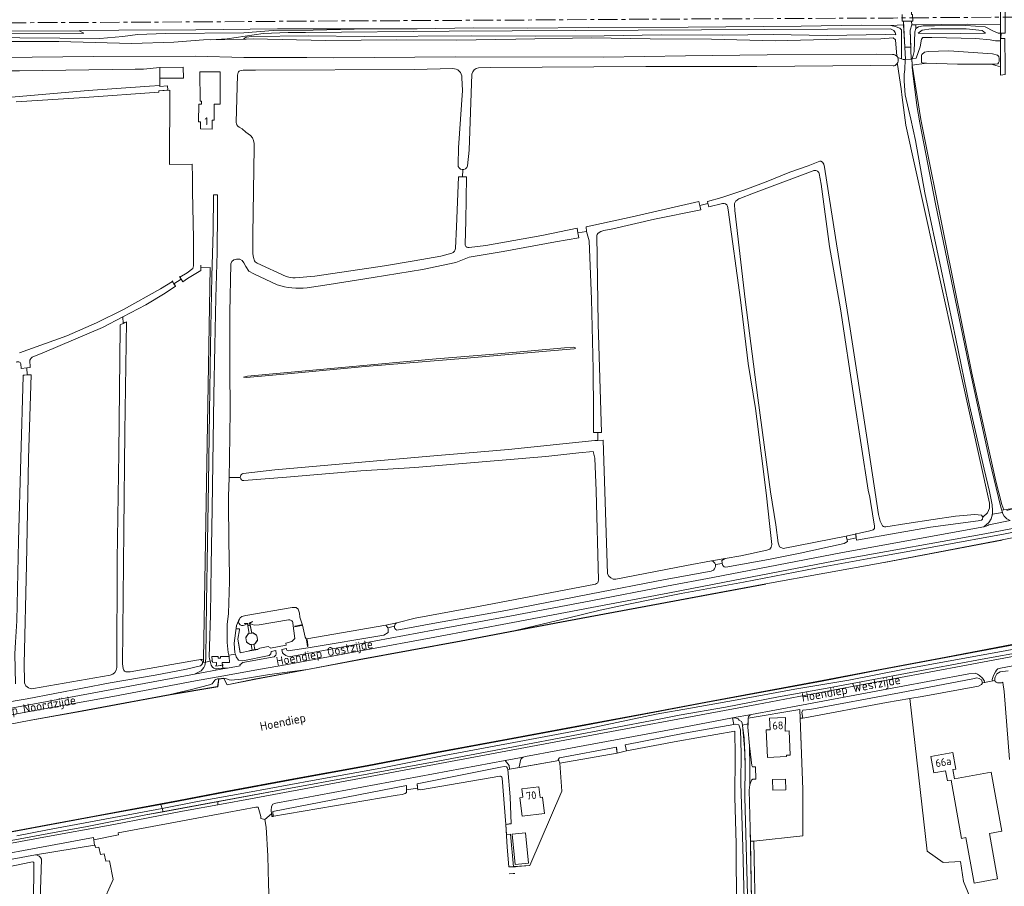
# Model space of a CAD drawing. Header units: metres. Extents: x 209813 to 223847, y 571801 to 587119.
# Tile 673 of 746: x 218797 to 219303, y 585435 to 585880. Entities that reach past the tile are written whole.
import ezdxf
from ezdxf.enums import TextEntityAlignment as Align

# ---------------------------------------------------------------- set-up
doc = ezdxf.new("R2010")
doc.units = ezdxf.units.M
doc.linetypes.add('AM-AS', pattern=[16, 10, -2, 2, -2])
doc.linetypes.add('IE-TERREINAFSCHEIDING', pattern=[10, 8, -2])
for name, color, linetype, lineweight in [('B-RO-AM-AS_SPOOR-G', 8, 'AM-AS', 0), ('B-RO-GK-BESCHOEIING-G', 8, 'GK-BESCHOEIING', 0), ('B-RO-GK-KADEMUUR-GV', 8, 'Continuous', 0), ('B-RO-GR-GRAS-GV', 8, 'Continuous', 0), ('B-RO-GR-GROENVOORZIENING-GV', 8, 'Continuous', 0), ('B-RO-GW-TALUD_KRUIN-G', 8, 'Continuous', 0), ('B-RO-IE-TERREINAFSCHEIDING-G', 8, 'IE-TERREINAFSCHEIDING', 0), ('B-RO-IE-TERREINAFSCHEIDING_KUNSTMATIG_MUUR-GV', 8, 'Continuous', 0), ('B-RO-KW-KUNSTWERK_DUIKER-GV', 8, 'Continuous', 0), ('B-RO-KW-KUNSTWERK_GEMAAL-GV', 8, 'Continuous', 0), ('B-RO-KW-KUNSTWERK_STUW-GV', 8, 'Continuous', 0), ('B-RO-OG-BEBOUWING-GV', 8, 'Continuous', 0), ('B-RO-OG-BEBOUWING-T18', 8, 'Continuous', 0), ('B-RO-OG-TERREIN_CULTUURSCHEIDING-GV', 8, 'Continuous', 0), ('B-RO-OG-TERREIN_ERF-GV', 8, 'Continuous', 0), ('B-RO-OG-TOPOGRAFIE-T18', 8, 'Continuous', 0), ('B-RO-OG-WEG-GV', 8, 'Continuous', 0), ('B-RO-VH-ONVERHARD-GV', 8, 'Continuous', 0), ('B-RO-VH-VERHARDING_BETONSTRAATSTEEN-GV', 8, 'Continuous', 0), ('B-RO-VH-VERHARDING_HALFVERHARDING-GV', 8, 'Continuous', 0), ('B-RO-VH-VERHARDING_OPEN-GV', 8, 'Continuous', 0)]:
    doc.layers.add(name, color=color, linetype=linetype, lineweight=lineweight)
doc.styles.add('NLCS-ISO-M200-T18', font='txt', dxfattribs={"height": 0.36})
doc.linetypes.add('GK-BESCHOEIING', pattern='A,30,-5,[1,NLCS.shx,S=1,R=0,X=0,Y=0],-5', length=40)

msp = doc.modelspace()

# ---------------------------------------------------------------- linework, layer by layer
at = {"layer": 'B-RO-AM-AS_SPOOR-G', "flags": 128}
msp.add_lwpolyline([(218454.442, 585876.92), (218511.852, 585877.158), (218658.462, 585878.072), (218786.169, 585878.781), (218866.246, 585879.131), (218944.981, 585879.639), (219071.706, 585880.292), (219120.353, 585880.642), (219246.152, 585881.248), (219270.101, 585881.463), (219462.526, 585882.56), (219631.078, 585883.326)], dxfattribs=at)
at = {"layer": 'B-RO-GK-BESCHOEIING-G'}
msp.add_line((218890.201, 585754.266), (218890.201, 585751.574), dxfattribs=at)
msp.add_line((218890.201, 585754.266), (218890.201, 585751.574), dxfattribs=at)
at = {"layer": 'B-RO-GK-BESCHOEIING-G', "flags": 128}
for points in [[(218868.617, 585843.764), (218872.725, 585844.112)], [(218868.66, 585843.171), (218868.617, 585843.764)], [(218869.175, 585846.03), (218869.125, 585846.622)], [(218872.725, 585844.112), (218873.198, 585844.152), (218873.011, 585846.352), (218869.175, 585846.03)], [(218879.188, 585748.423), (218879.691, 585747.641)], [(218879.691, 585747.641), (218880.09, 585747.02)], [(218875.416, 585746.152), (218875.909, 585745.4)], [(218875.909, 585745.4), (218876.356, 585744.719)], [(218876.356, 585744.719), (218876.785, 585744.063)], [(218876.785, 585744.063), (218877.238, 585743.371)], [(218880.09, 585747.02), (218880.52, 585746.349)], [(218880.52, 585746.349), (218880.908, 585745.745)], [(218848.677, 585723.625), (218849.353, 585723.937)], [(218849.353, 585723.937), (218850.196, 585724.326)], [(218850.196, 585724.326), (218851.04, 585724.715)], [(218851.04, 585724.715), (218851.985, 585725.151)], [(218798.882, 585697.724), (218799.547, 585697.757)], [(218799.547, 585697.757), (218800.923, 585697.824)], [(218800.923, 585697.824), (218802.274, 585697.89)], [(218802.274, 585697.89), (218802.941, 585697.923)], [(219227.003, 585615.301), (219226.913, 585616.297)], [(219221.973, 585615.026), (219222.116, 585614.354)], [(219222.116, 585614.354), (219222.31, 585613.44)], [(219222.31, 585613.44), (219222.38, 585613.114)], [(219222.38, 585613.114), (219222.561, 585612.262)], [(219227.114, 585614.08), (219227.003, 585615.301)], [(219227.213, 585612.986), (219227.114, 585614.08)], [(218908.27, 585567.308), (218910.003, 585567.374), (218910.032, 585566.904)], [(218910.032, 585566.904), (218909.251, 585562.103)], [(218909.441, 585560.944), (218909.251, 585562.103)], [(218909.532, 585560.381), (218909.441, 585560.944)], [(218915.343, 585556.004), (218910.418, 585554.924), (218909.532, 585560.381)], [(219103.96, 585505.754), (219103.885, 585506.565)], [(219104.094, 585504.299), (219103.96, 585505.754)], [(219108.643, 585506.179), (219108.273, 585507.73)], [(219108.806, 585505.494), (219108.643, 585506.179)], [(219109.021, 585504.591), (219108.806, 585505.494)], [(219104.169, 585503.489), (219104.094, 585504.299)], [(218995.87, 585483.221), (218995.87, 585486.742)], [(219001.377, 585487.761), (219001.512, 585486.367)], [(219001.512, 585486.367), (219001.561, 585485.857)], [(219001.561, 585485.857), (219001.601, 585485.449)], [(219001.697, 585484.449), (219001.601, 585485.449)], [(218927.21, 585472.615), (218927.155, 585473.472)], [(218927.264, 585471.789), (218927.21, 585472.615)], [(218927.318, 585470.946), (218927.264, 585471.789)], [(219047.005, 585466.853), (219047.811, 585466.945)], [(219047.811, 585466.945), (219048.712, 585467.047)], [(219048.712, 585467.047), (219049.655, 585467.153)], [(219049.464, 585461.744), (219047.373, 585461.579)], [(219048.479, 585444.971), (219050.96, 585445.039)], [(219050.96, 585445.039), (219052.002, 585445.067)], [(219048.69, 585441.495), (219050.755, 585441.581)], [(219050.755, 585441.581), (219051.629, 585441.618)]]:
    msp.add_lwpolyline(points, dxfattribs=at)
at = {"layer": 'B-RO-GK-KADEMUUR-GV', "flags": 128}
for points in [[(219361.951, 585624.839), (219332.142, 585619.136), (219302.079, 585613.03), (219241.394, 585601.506), (219210.98, 585596.008), (219180.641, 585590.434), (219126.292, 585580.359), (219078.361, 585571.412), (219051.888, 585566.398), (219023.96, 585561.133), (218971.616, 585551.512)], [(219241.412, 585601.408), (219302.099, 585612.932)], [(218944.984, 585546.513), (218918.504, 585541.635), (218903.735, 585538.61), (218902.033, 585541.998), (218899.375, 585541.609), (218898.778, 585537.681), (218874.445, 585533.562), (218853.967, 585529.684), (218874.462, 585533.463), (218898.867, 585537.595), (218899.461, 585541.521), (218901.975, 585541.889), (218903.68, 585538.497), (218918.523, 585541.537), (218945.002, 585546.415), (218971.634, 585551.414), (219023.978, 585561.034), (219051.907, 585566.299), (219078.379, 585571.314), (219126.31, 585580.26), (219180.659, 585590.336)], [(218912.681, 585570.241), (218912.681, 585570.041), (218914.123, 585570.041), (218914.334, 585568.886), (218914.531, 585568.921), (218914.29, 585570.241)], [(218853.938, 585529.78), (218829.195, 585525.197), (218801.983, 585520.307), (218772.383, 585514.628), (218677.746, 585496.82), (218580.303, 585478.324), (218544.517, 585471.418), (218509.503, 585464.532), (218488.017, 585460.417), (218462.801, 585455.94), (218488.034, 585460.319), (218509.522, 585464.434), (218544.536, 585471.319), (218580.322, 585478.226), (218677.764, 585496.721), (218772.402, 585514.53)], [(218802.002, 585520.209), (218829.213, 585525.098), (218853.967, 585529.684)]]:
    msp.add_lwpolyline(points, dxfattribs=at)
msp.add_lwpolyline([(218915.597, 585569.111), (218915.384, 585570.276), (218916.816, 585570.859), (218916.741, 585571.044), (218915.159, 585570.4), (218915.4, 585569.076)], close=True, dxfattribs=at)
at = {"layer": 'B-RO-GR-GRAS-GV', "flags": 128}
for points in [[(218664.783, 585870.02), (218639.179, 585869.826), (218593.687, 585870.32), (218597.89, 585871.866), (218609.532, 585872.429), (218629.072, 585872.246), (218650.349, 585872.498), (218721.833, 585873.093), (218770.402, 585873.355), (218829.993, 585873.496), (218827.583, 585874.65), (218743.817, 585874.252), (218714.675, 585873.974), (218652.369, 585873.881), (218626.691, 585873.661), (218606.079, 585873.815)], [(219247.966, 585861.639), (219248.298, 585861.23), (219248.455, 585860.947), (219250.398, 585860.34), (219250.315, 585875.205), (219250.221, 585875.348), (219249.502, 585875.967), (219247.16, 585876.95), (219244.873, 585877.407), (219229.866, 585877.503), (219198.878, 585877.085), (219140.765, 585876.606), (219089.263, 585876.3), (219058.231, 585875.991), (219030.283, 585876.161), (219001.337, 585875.645), (218975.951, 585875.738), (218947.96, 585875.08), (218927.439, 585874.803), (218912.233, 585873.688), (218872.011, 585873.319), (218857.604, 585872.76), (218850.106, 585871.662), (218838.265, 585870.772), (218776.443, 585871.213)], [(218975.951, 585875.738), (218929.617, 585875.764), (218887.55, 585875.153), (218848.005, 585874.948), (218827.583, 585874.65)], [(218912.065, 585870.39), (218913.562, 585871.454), (218916.145, 585871.804), (218945.57, 585872.124), (218974.096, 585871.808), (219029.434, 585872.064), (219062.051, 585871.987), (219097.454, 585872.11), (219126.917, 585872.673), (219158.361, 585872.518), (219184.456, 585872.845), (219212.164, 585872.332), (219242.398, 585872.719), (219247.524, 585872.537), (219247.187, 585873.814), (219246.5, 585874.912), (219244.787, 585875.679), (219017.784, 585874.548), (218943.983, 585873.782), (218935.012, 585873.731), (218922.311, 585873.263), (218903.655, 585870.631), (218895.177, 585870.035)], [(219257.819, 585875.877), (219257.182, 585874.09), (219256.918, 585864), (219256.443, 585861.918), (219255.939, 585860.454)], [(219301.347, 585873.472), (219301.297, 585877.982), (219284.554, 585878.051), (219257.813, 585877.757), (219257.819, 585875.877), (219259.191, 585876.767), (219261.521, 585877.189), (219267.368, 585877.215), (219283.425, 585877.479), (219293.37, 585876.637), (219297.727, 585874.517)], [(219283.566, 585875.699), (219265.674, 585875.77), (219261.012, 585875.077), (219259.045, 585873.404), (219280.651, 585873.34), (219293.599, 585873.402), (219291.88, 585874.792)], [(219259.958, 585866.385), (219260.627, 585870.356), (219261.322, 585871.165), (219265.914, 585871.255), (219288.528, 585870.698), (219295.911, 585870.059), (219298.701, 585869.556), (219301.284, 585869.473), (219301.311, 585873.472), (219300.091, 585873.459), (219297.727, 585874.517)], [(219283.566, 585875.699), (219291.88, 585874.792)], [(218990.938, 585870.1), (218954.208, 585869.663), (218917.014, 585870.477), (218913.467, 585870.419), (218891.502, 585869.958), (218876.271, 585868.763), (218854.507, 585868.187), (218817.186, 585869.176), (218792.83, 585869.229), (218758.885, 585868.917), (218751.445, 585868.954)], [(218787.542, 585860.954), (218835.189, 585861.389), (218887.395, 585861.725), (218912.204, 585860.965), (218944.64, 585860.926), (218958.598, 585860.867), (219020.853, 585861.223), (219097.273, 585861.152), (219139.286, 585861.835), (219181.35, 585862.359), (219237.768, 585862.585), (219245.78, 585862.573), (219246.432, 585862.513), (219246.97, 585862.333), (219247.504, 585862.052), (219247.966, 585861.639), (219247.265, 585869.95), (219246.077, 585871.019), (219239.807, 585870.589), (219218.127, 585870.451), (219185.412, 585869.591), (219152.658, 585870.411), (219121.215, 585870.465), (219091.047, 585871.032), (219052.082, 585870.444), (219021.523, 585869.803), (218990.938, 585870.1)], [(219259.958, 585866.385), (219257.952, 585860.674), (219255.809, 585860.44), (219255.835, 585860.152), (219255.637, 585860.142), (219255.832, 585856.97), (219263.29, 585858), (219261.123, 585858.217), (219260.706, 585858.352), (219260.63, 585859.095), (219260.693, 585861.966), (219260.91, 585862.464), (219262.283, 585863.644), (219264.181, 585864.089), (219274.664, 585864.343), (219297.215, 585862.841), (219299.734, 585862.211), (219300.38, 585861.501), (219300.638, 585860.499), (219300.56, 585858.907), (219300.344, 585858.179), (219299.907, 585857.773), (219298.57, 585857.514), (219296.576, 585857.516), (219301.284, 585856.106), (219301.284, 585869.473)], [(219301.292, 585870.673), (219301.516, 585870.683), (219301.557, 585873.474), (219301.311, 585873.472)], [(218724.792, 585836.393), (218725.398, 585836.392), (218725.791, 585836.424), (218740.754, 585836.508), (218760.016, 585838.117), (218794.75, 585840.797), (218832.206, 585844.004), (218863.762, 585846.171), (218869.125, 585846.622), (218869.073, 585855.893), (218860.755, 585854.992), (218856.436, 585854.968), (218797.022, 585854.069), (218752.663, 585854.11), (218743.505, 585853.364)], [(219019.663, 585855.269), (219000.005, 585854.738), (218918.279, 585854.396), (218911.879, 585854.471), (218910.266, 585854.102), (218909.875, 585853.914), (218909.53, 585853.578), (218909.324, 585853.207), (218909.117, 585851.814), (218908.352, 585827.696), (218908.461, 585826.72), (218908.643, 585826.284), (218909.149, 585825.618), (218909.892, 585825.113), (218911.399, 585824.254), (218913.319, 585822.651), (218915.723, 585820.838), (218916.671, 585819.745), (218917.296, 585818.219), (218917.583, 585816.696), (218917.567, 585814.671), (218916.953, 585769.975), (218916.905, 585760.039), (218917.299, 585758.118), (218917.828, 585756.44), (218918.141, 585756.006), (218918.624, 585755.524), (218919.145, 585755.251), (218934.137, 585748.431), (218936.078, 585747.948), (218937.426, 585747.744), (218938.738, 585747.664), (218948.849, 585748.58), (218984.526, 585753.93), (218999.814, 585756.384), (219013.564, 585758.823), (219019.185, 585760.327)], [(219242.306, 585619.721), (219253.112, 585621.482), (219266.641, 585623.579), (219278.133, 585625.223), (219288.1, 585626.171), (219291.592, 585625.676), (219292.196, 585624.709), (219294.572, 585626.905), (219295.718, 585629.317), (219295.712, 585631.906), (219252.669, 585826.206), (219250.753, 585840.316), (219250.158, 585844.921), (219248.359, 585857.377), (219248.204, 585857.826), (219247.665, 585857.276), (219247.1, 585856.904), (219246.649, 585856.737), (219246.092, 585856.621), (219234.588, 585856.872), (219175.944, 585856.414), (219118.931, 585856.303), (219038.95, 585855.883), (219032.931, 585855.608)], [(219255.879, 585856.977), (219260.306, 585829.102), (219272.775, 585766.68), (219286.56, 585698.683), (219298.874, 585643.308), (219302.049, 585631.227), (219303.004, 585628.501), (219308.698, 585629.428)], [(219296.576, 585857.516), (219279.201, 585857.529), (219263.29, 585858)], [(219303.727, 585856.288), (219303.753, 585852.181), (219301.352, 585851.871), (219301.284, 585856.106)], [(219022.4, 585805.899), (219022.694, 585814.582), (219024.708, 585844.018), (219024.38, 585850.558)], [(219029.552, 585852.396), (219028.196, 585813.263), (219027.234, 585805.298)], [(218796.953, 585709.199), (218821.221, 585717.987), (218836.547, 585724.604), (218850.46, 585731.39), (218869.462, 585742.079), (218875.626, 585745.811), (218876.356, 585744.719), (218880.09, 585747.02), (218879.4, 585748.148), (218883.21, 585750.265), (218886.015, 585752.54), (218886.385, 585753.863), (218886.438, 585767.992), (218885.856, 585792.175), (218885.909, 585801.7), (218885.694, 585803.679), (218885.66, 585806.152), (218874.156, 585805.928), (218874.269, 585844.215), (218868.617, 585843.764), (218868.66, 585843.171), (218830.458, 585840.461), (218795.223, 585838.181)], [(219024.674, 585799.622), (219024.85, 585803.306)], [(219088.441, 585771.607), (219088.206, 585773.959), (219111.904, 585779.101), (219146.21, 585786.883), (219146.647, 585784.974), (219150.866, 585785.857), (219150.578, 585786.993), (219158.072, 585788.971), (219169.918, 585792.991), (219180.893, 585797.007), (219193.003, 585802.06), (219202.421, 585805.318), (219208.468, 585807.752), (219208.984, 585807.667), (219209.737, 585807.234), (219210.452, 585806.218), (219210.867, 585804.58), (219211.171, 585802.381), (219217, 585765.227), (219223.93, 585721.516), (219232.415, 585666.808), (219238.502, 585626.16), (219239.372, 585622.725), (219240.207, 585620.878)], [(219021.123, 585763.019), (219021.632, 585773.881), (219022.66, 585799.621), (219024.674, 585799.622)], [(219024.674, 585799.622), (219026.841, 585799.624), (219026.419, 585776.986), (219026.138, 585764.982)], [(219164.49, 585785.982), (219164.467, 585785.464), (219164.739, 585782.295), (219169.972, 585736.657), (219176.594, 585686.06), (219183.051, 585637.725), (219185.836, 585620.766), (219187.003, 585611.575), (219187.691, 585609.477), (219189.48, 585608.581), (219221.973, 585615.026), (219234.04, 585617.698), (219235.888, 585618.206), (219236.515, 585618.981), (219236.511, 585620.064), (219234.417, 585632.742), (219234.151, 585634.999), (219233.247, 585638.558), (219225.986, 585685.211), (219219.049, 585731.799), (219213.439, 585763.75), (219209.089, 585795.828), (219208.087, 585801.388)], [(219204.941, 585802.708), (219174.259, 585791.291), (219167.303, 585788.544)], [(219146.647, 585784.974), (219147.176, 585782.659), (219123.4, 585777.815), (219101.971, 585772.851), (219097.281, 585771.988), (219095.762, 585771.562), (219094.9, 585771.061), (219094.306, 585770.451), (219093.965, 585770.043), (219093.689, 585769.59), (219094.494, 585724.158), (219096.179, 585668.274), (219094.278, 585668.24)], [(219158.31, 585785.892), (219151.29, 585784.186), (219150.866, 585785.857)], [(219159.729, 585603.511), (219167.773, 585604.774), (219181.11, 585607.709), (219182.684, 585608.24), (219183.461, 585609.226), (219183.799, 585610.762), (219182.744, 585619.918), (219180.795, 585637.29), (219176.093, 585675.308), (219175.389, 585680.589), (219171.573, 585703.707), (219167.567, 585736.474), (219161.206, 585782.634), (219160.895, 585784.534)], [(219165.412, 585787.351), (219165.312, 585787.277)], [(219028.129, 585763.337), (219036.781, 585764.359), (219065.55, 585769.511), (219083.607, 585773.165), (219084.006, 585770.92)], [(219089.891, 585766.731), (219088.441, 585771.607), (219084.006, 585770.92), (219084.465, 585768.343), (219072.601, 585766.146), (219045.641, 585761.233), (219028.132, 585758.349)], [(218911.974, 585647.093), (218928.183, 585648.989), (218972.896, 585653.073), (219007.847, 585656.003), (219048.316, 585659.569), (219092.756, 585664.045), (219094.3, 585664.161), (219094.278, 585668.24), (219092.056, 585668.199), (219092.114, 585678.678), (219091.902, 585700.797), (219091.055, 585736.78), (219089.891, 585766.731)], [(218850.196, 585724.326), (218851.985, 585725.151), (218851.071, 585668.635), (218850.511, 585617.906), (218849.991, 585549.403), (218850.222, 585546.997), (218850.545, 585546.158), (218850.921, 585545.623), (218851.542, 585545.233), (218852.477, 585545.161), (218853.877, 585545.292), (218887.949, 585551.22), (218891.555, 585551.748), (218895.049, 585752.973), (218890.201, 585752.885), (218890.201, 585751.574), (218883.352, 585747.325), (218880.908, 585745.745), (218880.09, 585747.02)], [(218929.399, 585744.182), (218917.397, 585749.707), (218914.943, 585751.21), (218913.231, 585753.52), (218912.344, 585755.453), (218911.431, 585756.644), (218910.194, 585757.29), (218908.498, 585757.378), (218907.109, 585756.967), (218906.081, 585756.066), (218905.527, 585754.98), (218905.146, 585729.926), (218905.131, 585701.141), (218905.266, 585679.329), (218904.901, 585654.763), (218904.689, 585645.071), (218910.46, 585645.136)], [(219021.292, 585755.561), (219004.123, 585752.036), (218978.802, 585747.825), (218956.153, 585744.223), (218944.799, 585742.637)], [(218876.356, 585744.719), (218877.238, 585743.371), (218871.892, 585739.914), (218861.913, 585733.832), (218850.108, 585727.681)], [(218846.938, 585547.485), (218847.225, 585602.946), (218848.001, 585657.857), (218848.638, 585722.372), (218848.677, 585723.625), (218850.196, 585724.326), (218850.108, 585727.681), (218839.645, 585722.213), (218809.854, 585709.545), (218803.525, 585706.89)], [(218800.782, 585701.477), (218797.776, 585701.178), (218797.684, 585703.52)], [(218802.35, 585705.393), (218802.45, 585701.644), (218800.782, 585701.477), (218800.923, 585697.824), (218802.941, 585697.923), (218801.547, 585654.813), (218800.475, 585600.221), (218799.318, 585549.26), (218799.447, 585540.486)], [(218794.843, 585539.067), (218794.59, 585554.435), (218794.91, 585560.408), (218795.616, 585571.411), (218796.446, 585612.524), (218797.582, 585654.995), (218798.884, 585697.252), (218798.882, 585697.724), (218800.923, 585697.824)], [(219094.3, 585664.161), (219097.021, 585664.365)], [(219097.021, 585664.365), (219099.302, 585595.679)], [(219094.638, 585592.337), (219093.345, 585638.292), (219092.778, 585654.976), (219091.933, 585658.557), (219084.471, 585657.762), (219067.5, 585655.878), (219000.15, 585650.272), (218972.514, 585648.558), (218934.164, 585645.256), (218912.303, 585643.492)], [(218904.689, 585645.071), (218904.475, 585635.281), (218904.627, 585609.44), (218904.717, 585606.603), (218904.905, 585591.705), (218904.365, 585575.233), (218903.718, 585569.491), (218903.75, 585560.267), (218904.272, 585555.145), (218904.621, 585553.83), (218907.95, 585554.249), (218907.734, 585555.065), (218907.389, 585560.03), (218908.56, 585569.018), (218908.975, 585570.248), (218909.541, 585571.493), (218910.456, 585573.033), (218911.295, 585573.715), (218913.317, 585574.156), (218937.113, 585578.279), (218939.156, 585578.262), (218940.185, 585577.507), (218940.875, 585575.395), (218941.099, 585573.25), (218942.45, 585569.202), (218943.744, 585563.122), (218944.3, 585562.24), (218944.703, 585562.274), (218985.232, 585569.243)], [(219303.726, 585616.121), (219270.01, 585610.04), (219240.369, 585604.723), (219206.312, 585598.525), (219169.197, 585591.376), (219137.133, 585585.476), (219109.267, 585579.919), (219095.431, 585576.853), (219079.356, 585572.936), (219051.888, 585566.398), (219078.361, 585571.412), (219126.292, 585580.359), (219152.046, 585585.14), (219180.641, 585590.434), (219210.98, 585596.008), (219241.394, 585601.506), (219302.079, 585613.03), (219332.142, 585619.136)], [(219221.973, 585615.026), (219222.38, 585613.114), (219227.114, 585614.08), (219226.913, 585616.297)], [(219103.601, 585592.827), (219139.874, 585599.824), (219152.662, 585602.311)], [(219154.691, 585600.371), (219158.281, 585600.938), (219158.182, 585601.285), (219158.059, 585602.499), (219159.729, 585603.511), (219152.662, 585602.311)], [(218870.752, 585473.316), (218932.506, 585484.791), (218970.099, 585491.543), (219011.999, 585499.336), (219054.49, 585507.363), (219125.022, 585520.66), (219136.149, 585522.932), (219159.865, 585527.069), (219187.195, 585532.353), (219212.103, 585536.815), (219238.796, 585541.773), (219266.226, 585546.975), (219291.902, 585551.753), (219314.614, 585555.878), (219340.889, 585560.902), (219367.122, 585565.806), (219394.247, 585571.005), (219414.487, 585574.851), (219436.464, 585578.963), (219457.157, 585582.709), (219479.623, 585586.88), (219494.27, 585589.65), (219511.989, 585592.927), (219511.756, 585595.546)], [(218990.922, 585570.341), (219000.345, 585572.804), (219032.866, 585578.815), (219093.015, 585590.316)], [(218990.922, 585570.341), (218985.232, 585569.243)], [(218985.232, 585569.243), (218986.342, 585567.791), (218989.717, 585568.706)], [(218870.241, 585475.032), (218888.539, 585478.597), (218914.225, 585483.209), (218947.621, 585489.471), (218982.698, 585495.783), (219015.329, 585502.223), (219051.144, 585509.001), (219089.421, 585516.061), (219124.318, 585523.457), (219141.883, 585526.634), (219165.931, 585530.919), (219195.572, 585536.322), (219223.273, 585541.033), (219251.917, 585546.676), (219274.413, 585550.778), (219301.745, 585555.722), (219326.398, 585560.263)], [(219308.083, 585559.13), (219273.303, 585552.54), (219240.371, 585546.366), (219209.664, 585540.515), (219149.846, 585529.419), (219123.505, 585524.456), (219085.443, 585517.398), (219011.318, 585503.594), (218975.732, 585496.819), (218937.917, 585489.956), (218902.802, 585483.42), (218878.714, 585478.803), (218869.616, 585477.128)], [(218804.141, 585536.605), (218843.633, 585543.567)], [(219289.374, 585420.533), (219282.317, 585437.466), (219280.776, 585447.775), (219271.867, 585447.237), (219263.532, 585453.149), (219254.723, 585531.532), (219242.632, 585529.485), (219200.767, 585521.554), (219198.318, 585521.346), (219199.601, 585484.792), (219199.726, 585460.878), (219174.422, 585458.285), (219176.227, 585371.915)], [(219165.469, 585456.79), (219164.714, 585480.832), (219164.818, 585502.434), (219164.735, 585514.796), (219135.482, 585509.612), (219109.021, 585504.591), (219104.169, 585503.489), (219074.686, 585498.249), (219075.726, 585483.869), (219059.366, 585445.688), (219048.479, 585444.971), (219047.701, 585455.053), (219047.005, 585466.853), (219045.04, 585490.624)], [(219043.874, 585491.574), (219003.042, 585484.676), (219002.385, 585484.729), (219001.802, 585484.941), (219001.601, 585485.449), (218995.87, 585484.546), (218995.87, 585484.332), (218995.99, 585483.872), (218995.87, 585483.221), (218995.144, 585482.655), (218993.689, 585482.284), (218991.175, 585481.887), (218926.67, 585470.834), (218926.434, 585472.205), (218923.019, 585469.371), (218923.742, 585465.37), (218924.694, 585450.607), (218924.906, 585436.319), (218925.329, 585427.217)], [(218249.047, 585357.359), (218287.02, 585364.682), (218320.133, 585371.193), (218358.304, 585377.665), (218395.921, 585384.702), (218435.904, 585391.851), (218473.611, 585398.797), (218499.577, 585403.831), (218528.033, 585409.195), (218549.976, 585413.388), (218575.51, 585418.2), (218599.438, 585422.663), (218623.623, 585426.929), (218648.677, 585432.011), (218672.955, 585436.36), (218726.433, 585446.318), (218752.946, 585451.33), (218777.849, 585455.837), (218812.007, 585462.097), (218831.757, 585465.763), (218861.903, 585471.675), (218870.752, 585473.316), (218870.241, 585475.032)], [(218795.613, 585461.02), (218811.302, 585464.077), (218838.114, 585468.958), (218870.241, 585475.032), (218869.616, 585477.128), (218835.558, 585470.851), (218810.587, 585466.186), (218782.917, 585461.085)], [(218839.04, 585425.122), (218845.126, 585438.517), (218843.141, 585448.108), (218841.322, 585447.943), (218840.495, 585451.713), (218838.577, 585451.415), (218837.717, 585455.186), (218836.031, 585454.954), (218835.865, 585455.88), (218835.529, 585456.12), (218805.15, 585451.248), (218806.047, 585451.074), (218807.054, 585450.552), (218807.838, 585449.836), (218808.212, 585448.959), (218807.497, 585427.921)], [(219172.444, 585352.153), (219171.982, 585353.022), (219171.968, 585353.197), (219171.387, 585355.291), (219170.418, 585357.968), (219168.714, 585361.244), (219167.361, 585366.528), (219166.281, 585378.896), (219166.164, 585393.354), (219165.621, 585423.133), (219165.469, 585456.79)], [(218789.768, 585307.109), (218799.107, 585307.109), (218801.111, 585307.362), (218801.935, 585307.714), (218802.454, 585308.199), (218802.603, 585308.702), (218802.533, 585312.829), (218802.678, 585329.541), (218803.047, 585344.127), (218803.319, 585360.361), (218803.558, 585365.771), (218803.466, 585390.88), (218804.045, 585417.303), (218804.307, 585442.438), (218804.313, 585447.303), (218803.88, 585447.631), (218802.818, 585447.458), (218772.076, 585441.163)]]:
    msp.add_lwpolyline(points, dxfattribs=at)
at = {"layer": 'B-RO-GR-GRAS-GV'}
for points in [[(219024.38, 585850.558, 0.4406029), (219019.663, 585855.269)], [(219032.931, 585855.608, 0.3366438), (219029.552, 585852.396)], [(219208.087, 585801.388, 0.4466979), (219204.941, 585802.708)], [(219167.303, 585788.544, 0.0366413), (219165.412, 585787.351)], [(219160.895, 585784.534, 0.3988521), (219158.492, 585785.942)], [(219165.312, 585787.277, 0.0701524), (219164.49, 585785.982)], [(219019.185, 585760.327, 0.3092461), (219021.123, 585763.019)], [(219026.138, 585764.982, 0.5556018), (219028.129, 585763.337)], [(219028.132, 585758.349, -0.0110611), (219021.292, 585755.561)], [(218944.799, 585742.637, -0.1158892), (218929.399, 585744.182)], [(218797.684, 585703.52, 0.4673915), (218795.173, 585704.395)], [(218803.525, 585706.89, 0.1896847), (218802.35, 585705.393)], [(219240.207, 585620.878, 0.3340891), (219242.306, 585619.721)], [(219152.662, 585602.311, -0.2784434), (219154.691, 585600.371)], [(219099.302, 585595.679, 0.3603025), (219103.601, 585592.827)], [(219093.015, 585590.316, 0.3677172), (219094.638, 585592.337)], [(218989.717, 585568.706, -0.2776052), (218990.922, 585570.341)], [(218843.633, 585543.567, 0.3628518), (218846.938, 585547.485)], [(218799.447, 585540.486, 0.4626117), (218804.141, 585536.605)], [(219045.014, 585490.814, 0.3943356), (219043.874, 585491.574)]]:
    msp.add_lwpolyline(points, format="xyb", dxfattribs=at)
at = {"layer": 'B-RO-GR-GRAS-GV', "flags": 128}
for points in [[(218912.077, 585696.722), (218914.088, 585697.146), (219011.244, 585706.036), (219042.888, 585708.734), (219077.178, 585711.698), (219081.735, 585712.121), (219082.893, 585711.645), (219082.046, 585711.168), (219067.812, 585710.11), (219026.854, 585706.512), (218974.731, 585702.173), (218934.779, 585698.416), (218913.718, 585696.563)], [(218902.033, 585541.998), (218903.735, 585538.61), (218918.504, 585541.635), (218944.984, 585546.513), (218925.528, 585543.816), (218911.154, 585541.434), (218905.695, 585540.885), (218904.786, 585541.077), (218903.399, 585541.614)], [(218874.445, 585533.562), (218898.778, 585537.681), (218899.375, 585541.609), (218898.728, 585541.595), (218897.947, 585541.355), (218897.401, 585541.003), (218896.568, 585539.688), (218895.998, 585539.155), (218894.637, 585538.506), (218885.327, 585536.149)]]:
    msp.add_lwpolyline(points, close=True, dxfattribs=at)
at = {"layer": 'B-RO-GR-GRAS-GV'}
for centre, radius, start, end in [((219024.836, 585805.746), 2.44, 176.4121, 349.50426), ((218912.285, 585645.327), 1.835, 106.17733, 269.29016)]:
    msp.add_arc(centre, radius, start, end, dxfattribs=at)
at = {"layer": 'B-RO-GR-GROENVOORZIENING-GV', "flags": 128}
for points in [[(219244.873, 585877.407), (219247.16, 585876.95), (219249.502, 585875.967), (219250.221, 585875.348), (219250.315, 585875.205), (219250.398, 585860.34), (219251.177, 585859.922), (219252.524, 585859.988), (219252.062, 585866.181), (219251.44, 585877.725)], [(219254.906, 585875.073), (219255.439, 585860.132), (219255.835, 585860.152), (219255.939, 585860.454), (219256.443, 585861.918), (219256.918, 585864), (219257.182, 585874.09), (219257.819, 585875.877), (219257.813, 585877.757), (219255.649, 585877.733)]]:
    msp.add_lwpolyline(points, close=True, dxfattribs=at)
at = {"layer": 'B-RO-GW-TALUD_KRUIN-G', "flags": 128}
for points in [[(219506.484, 585654.79), (219487.897, 585651.294), (219454.854, 585645.125), (219423.065, 585639.065), (219397.916, 585633.927), (219368.142, 585628.564), (219331.826, 585621.824), (219303.726, 585616.121), (219270.01, 585610.04), (219240.369, 585604.723), (219206.312, 585598.525), (219169.197, 585591.376), (219137.133, 585585.476), (219109.267, 585579.919), (219095.431, 585576.853), (219079.356, 585572.936), (219051.888, 585566.398)], [(218870.752, 585473.316), (218932.506, 585484.791), (218970.099, 585491.543), (219011.999, 585499.336), (219054.49, 585507.363), (219125.022, 585520.66), (219136.149, 585522.932), (219159.865, 585527.069), (219187.195, 585532.353), (219212.103, 585536.815), (219238.796, 585541.773), (219266.226, 585546.975), (219291.902, 585551.753), (219314.614, 585555.878), (219340.889, 585560.902), (219367.122, 585565.806), (219394.247, 585571.005), (219414.487, 585574.851), (219436.464, 585578.963), (219457.157, 585582.709), (219479.623, 585586.88), (219494.27, 585589.65), (219511.989, 585592.927)], [(218944.984, 585546.513), (218925.528, 585543.816), (218911.154, 585541.434), (218905.695, 585540.885), (218904.786, 585541.077), (218903.399, 585541.614), (218902.033, 585541.998)], [(218899.375, 585541.609), (218898.728, 585541.595), (218897.947, 585541.355), (218897.401, 585541.003), (218896.568, 585539.688), (218895.998, 585539.155), (218894.637, 585538.506), (218885.327, 585536.149), (218874.445, 585533.562)], [(218249.047, 585357.359), (218287.02, 585364.682), (218320.133, 585371.193), (218358.304, 585377.665), (218395.921, 585384.702), (218435.904, 585391.851), (218473.611, 585398.797), (218499.577, 585403.831), (218528.033, 585409.195), (218549.976, 585413.388), (218575.51, 585418.2), (218599.438, 585422.663), (218623.623, 585426.929), (218648.677, 585432.011), (218672.955, 585436.36), (218726.433, 585446.318), (218752.946, 585451.33), (218777.849, 585455.837), (218812.007, 585462.097), (218831.757, 585465.763), (218861.903, 585471.675), (218870.752, 585473.316)]]:
    msp.add_lwpolyline(points, dxfattribs=at)
at = {"layer": 'B-RO-IE-TERREINAFSCHEIDING-G', "flags": 128}
msp.add_lwpolyline([(219301.311, 585873.472), (219301.292, 585870.673)], dxfattribs=at)
at = {"layer": 'B-RO-IE-TERREINAFSCHEIDING_KUNSTMATIG_MUUR-GV', "flags": 128}
for points in [[(219308.027, 585559.425), (219273.248, 585552.835), (219240.315, 585546.661), (219209.608, 585540.809), (219149.791, 585529.714), (219123.45, 585524.751), (219085.388, 585517.692), (219047.595, 585510.644), (219011.262, 585503.889), (218975.678, 585497.114), (218937.863, 585490.252), (218902.746, 585483.715), (218878.659, 585479.097), (218869.53, 585477.417), (218869.616, 585477.128), (218878.714, 585478.803), (218902.802, 585483.42), (218937.917, 585489.956), (218975.732, 585496.819), (219011.318, 585503.594), (219085.443, 585517.398), (219123.505, 585524.456)], [(219149.846, 585529.419), (219209.664, 585540.515), (219240.371, 585546.366), (219273.303, 585552.54), (219308.083, 585559.13)], [(218869.53, 585477.417), (218835.504, 585471.146), (218810.532, 585466.481), (218782.862, 585461.38), (218753.502, 585455.893), (218722.738, 585450.097), (218697.003, 585445.291)], [(218810.587, 585466.186), (218835.558, 585470.851), (218869.616, 585477.128)]]:
    msp.add_lwpolyline(points, dxfattribs=at)
msp.add_lwpolyline([(218916.605, 585556.438), (218915.307, 585556.201), (218915.343, 585556.004), (218919.462, 585556.756), (218919.426, 585556.952)], close=True, dxfattribs=at)
at = {"layer": 'B-RO-KW-KUNSTWERK_DUIKER-GV', "flags": 128}
msp.add_lwpolyline([(219301.347, 585873.472), (219303.758, 585873.495), (219303.621, 585885.603), (219301.213, 585885.605)], close=True, dxfattribs=at)
msp.add_lwpolyline([(219301.347, 585873.472), (219303.758, 585873.495), (219303.621, 585885.603), (219301.213, 585885.605)], close=True, dxfattribs=at)
at = {"layer": 'B-RO-KW-KUNSTWERK_GEMAAL-GV', "flags": 128}
for points in [[(218915.4, 585569.076), (218914.334, 585568.886), (218915.063, 585564.887), (218916.32, 585565.145), (218915.597, 585569.111)], [(218916.605, 585556.438), (218917.867, 585556.668), (218917.356, 585559.468), (218916.094, 585559.235)], [(218904.829, 585553.048), (218900.313, 585553.086), (218900.37, 585552.195), (218899.129, 585552.192), (218899.108, 585553.123), (218895.893, 585553.192), (218895.799, 585552.821), (218896.149, 585550.285), (218898.307, 585550.071), (218898.315, 585548.639), (218897.912, 585548.532), (218897.968, 585548.176), (218901.579, 585548.643), (218901.486, 585549.019), (218901.082, 585549), (218901.1, 585550.05), (218904.934, 585550.097)]]:
    msp.add_lwpolyline(points, close=True, dxfattribs=at)
at = {"layer": 'B-RO-KW-KUNSTWERK_STUW-GV', "flags": 128}
for points in [[(218939.523, 585568.961), (218938.481, 585568.784), (218938.54, 585568.433), (218941.963, 585569.015), (218941.904, 585569.366)], [(218945.18, 585558.907), (218944.804, 585561.783), (218944.497, 585561.746), (218944.949, 585558.256), (218945.258, 585558.298)]]:
    msp.add_lwpolyline(points, close=True, dxfattribs=at)
at = {"layer": 'B-RO-OG-BEBOUWING-GV', "flags": 128}
for points in [[(218869.073, 585855.893), (218869.128, 585850.265), (218881.195, 585850.382), (218881.14, 585856.01)], [(218896.994, 585836.987), (218900.178, 585836.993), (218900.146, 585853.613), (218889.68, 585853.588), (218889.762, 585838.595), (218890.496, 585838.596), (218890.499, 585837.028), (218889.09, 585837.02), (218889.047, 585827.816), (218890.047, 585827.811), (218890.03, 585824.22), (218896.02, 585824.2), (218896.011, 585828.798), (218897.01, 585828.8)], [(218917.356, 585559.468), (218917.811, 585559.508), (218918.171, 585559.779), (218919.282, 585561.362), (218919.286, 585561.791), (218919.01, 585563.717), (218918.723, 585564.032), (218917.127, 585565.214), (218916.718, 585565.227), (218914.856, 585564.911), (218914.482, 585564.636), (218913.387, 585563.056), (218913.345, 585562.632), (218913.638, 585560.704), (218913.928, 585560.38), (218915.484, 585559.219), (218915.923, 585559.203)], [(219283.52, 585460.069), (219287.747, 585436.638), (219299.78, 585438.809), (219295.553, 585462.239), (219301.942, 585463.392), (219296.485, 585493.637), (219277.63, 585490.236), (219276.773, 585494.988), (219278.402, 585495.282), (219276.865, 585503.8), (219265.528, 585501.755), (219267.058, 585493.273), (219273.087, 585494.36), (219274.023, 585489.176), (219274.121, 585489.321), (219275.875, 585489.638), (219281.282, 585459.665)], [(219184.03, 585489.846), (219184.219, 585484.416), (219190.904, 585484.649), (219190.715, 585490.079)], [(219066.893, 585472.507), (219065.887, 585480.805), (219064.549, 585480.643), (219063.879, 585486.166), (219055.242, 585485.119), (219055.771, 585480.756), (219054.235, 585480.57), (219055.383, 585471.112)], [(219050.247, 585461.806), (219051.859, 585446.251), (219058.646, 585446.954), (219057.034, 585462.509)]]:
    msp.add_lwpolyline(points, close=True, dxfattribs=at)
at = {"layer": 'B-RO-OG-TERREIN_CULTUURSCHEIDING-GV', "flags": 128}
msp.add_lwpolyline([(219255.879, 585856.977), (219255.89, 585856.02), (219256.243, 585852.988), (219258.285, 585836.268), (219259.799, 585827.447), (219267.944, 585785.758), (219284.95, 585702.954), (219295.602, 585654.077), (219301.535, 585629.854), (219301.938, 585628.327), (219303.004, 585628.501), (219302.049, 585631.227), (219298.874, 585643.308), (219286.56, 585698.683), (219272.775, 585766.68), (219260.306, 585829.102)], close=True, dxfattribs=at)
for points in [[(219171.845, 585405.551), (219169.829, 585480.843), (219170.029, 585497.508), (219169.474, 585511.398), (219168.566, 585518.86), (219168.148, 585519.728), (219166.992, 585520.458), (219166.402, 585521.026), (219165.348, 585521.511), (219163.512, 585521.532), (219164.122, 585518.171), (219165.205, 585518.363), (219166.825, 585518.056), (219167.638, 585515.423), (219167.951, 585503.264), (219167.788, 585488.27), (219168.823, 585454.878), (219169.761, 585421.272)], [(219176.227, 585371.915), (219174.422, 585458.285), (219172.746, 585458.245), (219173.501, 585417.775)]]:
    msp.add_lwpolyline(points, dxfattribs=at)
at = {"layer": 'B-RO-OG-TERREIN_ERF-GV', "flags": 128}
for points in [[(218914.334, 585568.886), (218914.123, 585570.041), (218913.033, 585569.394), (218911.919, 585569.038), (218911.095, 585569.119), (218910.337, 585569.442), (218909.658, 585570.315), (218909.621, 585570.762), (218909.727, 585571.648), (218909.995, 585572.313), (218909.541, 585571.493), (218908.975, 585570.248), (218908.56, 585569.018), (218908.27, 585567.308), (218910.003, 585567.374), (218910.032, 585566.904), (218909.251, 585562.103), (218910.418, 585554.924), (218915.343, 585556.004), (218915.307, 585556.201), (218916.605, 585556.438), (218916.094, 585559.235), (218915.87, 585559.157), (218915.49, 585559.283), (218913.867, 585560.344), (218913.708, 585560.717), (218913.285, 585562.64), (218913.415, 585563.044), (218914.497, 585564.698), (218914.91, 585564.856), (218915.063, 585564.887)], [(219172.168, 585507.142), (219173.491, 585497.048), (219173.803, 585496.494), (219175.259, 585496.409), (219175.46, 585490.146), (219174.02, 585490.107), (219173.297, 585489.483), (219172.461, 585487.125), (219172.06, 585484.488), (219172.622, 585464.895), (219172.746, 585458.245), (219174.422, 585458.285), (219199.726, 585460.878), (219199.601, 585484.792), (219198.157, 585525.913), (219171.52, 585521.421), (219171.478, 585516.793)], [(219193.158, 585502.415), (219191.315, 585502.334), (219191.341, 585501.741), (219181.522, 585501.295), (219180.899, 585515.404), (219182.827, 585515.489), (219182.564, 585521.462), (219190.812, 585521.826), (219190.646, 585514.829), (219192.606, 585514.916)], [(219047.929, 585495.02), (219049.253, 585480.978), (219049.655, 585467.153), (219047.005, 585466.853), (219047.373, 585461.579), (219049.464, 585461.744), (219050.96, 585445.039), (219059.366, 585445.688), (219075.726, 585483.869), (219074.686, 585498.249), (219074.179, 585499.655)], [(219265.528, 585501.755), (219276.865, 585503.8), (219278.402, 585495.282), (219276.773, 585494.988), (219277.63, 585490.236), (219296.485, 585493.637), (219301.942, 585463.392), (219295.553, 585462.239), (219299.78, 585438.809), (219287.747, 585436.638), (219283.52, 585460.069), (219281.282, 585459.665), (219275.875, 585489.638), (219274.121, 585489.321), (219274.023, 585489.176), (219273.087, 585494.36), (219267.058, 585493.273)], [(219054.235, 585480.57), (219055.771, 585480.756), (219055.242, 585485.119), (219063.879, 585486.166), (219064.549, 585480.643), (219065.887, 585480.805), (219066.893, 585472.507), (219055.383, 585471.112)], [(219058.646, 585446.954), (219051.859, 585446.251), (219050.247, 585461.806), (219057.034, 585462.509)]]:
    msp.add_lwpolyline(points, close=True, dxfattribs=at)
for points in [[(218935.174, 585572.011), (218920.091, 585569.373), (218917.774, 585569.231), (218916.502, 585569.542), (218915.384, 585570.276), (218916.32, 585565.145), (218916.768, 585565.283), (218917.147, 585565.14), (218918.786, 585564.072), (218918.99, 585563.665), (218919.35, 585561.777), (218919.195, 585561.377), (218918.167, 585559.736), (218917.773, 585559.545), (218917.356, 585559.468)], [(218917.356, 585559.468), (218917.867, 585556.668), (218919.426, 585556.952), (218920.488, 585557.374), (218924.88, 585558.25), (218925.981, 585557.646), (218926.04, 585557.382), (218933.979, 585558.884), (218933.89, 585560.056), (218937.02, 585560.793), (218938.592, 585562.318), (218937.5, 585570.312)], [(219305.887, 585500.259), (219303.094, 585535.21), (219302.425, 585539.746), (219302.436, 585539.985), (219301.812, 585539.664), (219300.722, 585539.626), (219299.723, 585539.67), (219299.079, 585539.873), (219298.489, 585540.313), (219298.326, 585540.722), (219291.959, 585539.608), (219291.55, 585538.683), (219289.96, 585537.865), (219260.946, 585532.586), (219254.723, 585531.532), (219263.532, 585453.149), (219271.867, 585447.237), (219280.776, 585447.775), (219282.317, 585437.466), (219289.374, 585420.533)], [(218925.329, 585427.217), (218924.906, 585436.319), (218924.694, 585450.607), (218923.742, 585465.37), (218923.019, 585469.371), (218920.969, 585469.85), (218920.972, 585470.883), (218919.633, 585475.722), (218918.485, 585475.728), (218903.748, 585472.942), (218893.533, 585471.068), (218882.684, 585469.016), (218847.663, 585462.494), (218847.864, 585461.474), (218835.126, 585458.965), (218835.529, 585456.12), (218835.865, 585455.88), (218836.031, 585454.954), (218837.717, 585455.186), (218838.577, 585451.415), (218840.495, 585451.713), (218841.322, 585447.943), (218843.141, 585448.108), (218845.126, 585438.517), (218839.04, 585425.122)]]:
    msp.add_lwpolyline(points, dxfattribs=at)
at = {"layer": 'B-RO-OG-TERREIN_ERF-GV'}
msp.add_lwpolyline([(218937.5, 585570.312, 0.4231704), (218935.174, 585572.011)], format="xyb", dxfattribs=at)
at = {"layer": 'B-RO-OG-WEG-GV', "flags": 128}
for points in [[(218934.198, 585557.163), (218931.812, 585556.711), (218932.147, 585554.99), (218932.643, 585554.511), (218933.939, 585553.703), (218935.67, 585552.891), (218972.777, 585559.815), (219009.629, 585566.575), (219049.895, 585574.066), (219090.62, 585581.699), (219129.597, 585589.199), (219153.353, 585593.682), (219220.107, 585606.574), (219292.687, 585619.673), (219295.316, 585621.984), (219296.493, 585623.926), (219296.872, 585625.013), (219297.2, 585626.777), (219297.205, 585628.144), (219296.925, 585631.028), (219295.635, 585637.836), (219292.825, 585649.441), (219285.424, 585682.095), (219278.374, 585716.3), (219270.785, 585752.052), (219262.354, 585791.39), (219257.589, 585818.267), (219255.248, 585829.223), (219252.238, 585841.827), (219251.748, 585848.73), (219251.833, 585852.349), (219252.091, 585854.732), (219252.236, 585859.974)], [(219252.236, 585859.974), (219251.177, 585859.922), (219250.398, 585860.34), (219248.455, 585860.947), (219248.745, 585860.052), (219248.718, 585859.066), (219248.493, 585858.381), (219248.204, 585857.826), (219248.359, 585857.377), (219250.158, 585844.921), (219250.753, 585840.316), (219252.669, 585826.206), (219295.712, 585631.906), (219295.718, 585629.317), (219294.572, 585626.905), (219292.196, 585624.709), (219292.088, 585623.778), (219291.534, 585623.241), (219289.834, 585622.758), (219265.274, 585619.64), (219248.662, 585616.629), (219227.213, 585612.986), (219227.114, 585614.08), (219222.38, 585613.114), (219222.561, 585612.262), (219220.926, 585611.257), (219198.296, 585606.187), (219182.049, 585603.042), (219160.017, 585599.039), (219159.175, 585599.224), (219158.562, 585599.957), (219158.281, 585600.938), (219154.691, 585600.371)], [(219364.537, 585629.928), (219293.318, 585616.201), (219220.71, 585603.093), (219154.015, 585590.225), (219130.218, 585585.734), (219091.28, 585578.269), (219050.585, 585570.552), (219010.429, 585563.112), (218973.291, 585556.263), (218933.768, 585548.917), (218920.908, 585546.614), (218899.067, 585542.648), (218887.492, 585540.547), (218844.9, 585532.614), (218802.981, 585524.991), (218742.2, 585513.694)], [(218772.383, 585514.628), (218801.983, 585520.307), (218829.195, 585525.197), (218874.445, 585533.562), (218885.327, 585536.149), (218894.637, 585538.506), (218895.998, 585539.155), (218896.568, 585539.688), (218897.401, 585541.003), (218897.947, 585541.355), (218898.728, 585541.595), (218899.375, 585541.609), (218902.033, 585541.998), (218903.399, 585541.614), (218904.786, 585541.077), (218905.695, 585540.885), (218911.154, 585541.434), (218925.528, 585543.816), (218944.984, 585546.513), (218971.616, 585551.512), (219023.96, 585561.133), (219051.888, 585566.398), (219079.356, 585572.936), (219095.431, 585576.853), (219109.267, 585579.919), (219137.133, 585585.476), (219169.197, 585591.376), (219206.312, 585598.525), (219240.369, 585604.723), (219270.01, 585610.04), (219303.726, 585616.121)], [(219153.783, 585597.553), (219152.629, 585596.959), (219128.83, 585592.764), (219089.915, 585585.177), (219046.992, 585576.735), (219009.48, 585570.068), (218990.973, 585566.676)], [(218989.717, 585568.706), (218986.342, 585567.791), (218986.498, 585567.588), (218986.479, 585565.498), (218984.22, 585564.161), (218945.379, 585557.637), (218935.143, 585556.067)], [(219314.614, 585555.878), (219291.902, 585551.753), (219266.226, 585546.975), (219238.796, 585541.773), (219212.103, 585536.815), (219187.195, 585532.353), (219159.865, 585527.069), (219136.149, 585522.932), (219125.022, 585520.66), (219054.49, 585507.363), (219011.999, 585499.336), (218970.099, 585491.543), (218932.506, 585484.791), (218898.873, 585478.534), (218898.904, 585476.922), (218917.6, 585480.304), (219072.629, 585509.245), (219176.064, 585528.527), (219197.63, 585532.578), (219247.081, 585541.777), (219283.823, 585548.706), (219341.417, 585559.398)], [(218903.945, 585547.154), (218910.358, 585548.322), (218910.307, 585548.843), (218911.707, 585550.02), (218927.882, 585553.02), (218928.709, 585553.875), (218928.979, 585554.422), (218928.693, 585556.121), (218926.41, 585555.689), (218926.186, 585554.447), (218925.387, 585553.599), (218911.831, 585550.954), (218909.562, 585551.313), (218908.307, 585552.905), (218907.95, 585554.249), (218904.621, 585553.83), (218904.829, 585553.048), (218904.934, 585550.097), (218901.1, 585550.05), (218901.082, 585549), (218901.486, 585549.019), (218901.579, 585548.643), (218901.287, 585548.605)], [(218741.286, 585517.116), (218801.867, 585528.269), (218844.389, 585536.123), (218886.927, 585544.055), (218890.377, 585545.803), (218891.122, 585546.63), (218891.738, 585547.527), (218892.204, 585548.472), (218892.602, 585550.292), (218891.526, 585550.1), (218891.555, 585551.748), (218889.93, 585551.501), (218890.641, 585551.113), (218890.954, 585550.384), (218891, 585549.609), (218890.762, 585548.995), (218889.939, 585548.397), (218882.776, 585546.554), (218866.635, 585543.597), (218843.627, 585539.572), (218800.857, 585531.409), (218773.276, 585526.67)], [(219342.226, 585554.834), (219301.284, 585547.092), (219299.896, 585546.78), (219299.244, 585546.093), (219298.654, 585545.201), (219297.695, 585543.44), (219297.09, 585541.299), (219297.148, 585540.551), (219298.313, 585540.756), (219298.299, 585541.911), (219298.499, 585542.489), (219299.402, 585544.145), (219301.061, 585545.323), (219305.225, 585545.793)], [(218744.906, 585448.207), (218807.519, 585459.874), (218845.499, 585466.821), (218880.691, 585473.602), (218883.734, 585474.177), (218898.904, 585476.922)], [(218898.873, 585478.534), (218861.903, 585471.675), (218831.757, 585465.763), (218812.007, 585462.097), (218777.849, 585455.837)]]:
    msp.add_lwpolyline(points, dxfattribs=at)
at = {"layer": 'B-RO-OG-WEG-GV'}
for points in [[(219154.691, 585600.371, -0.2967294), (219153.783, 585597.553)], [(218990.973, 585566.676, -0.3378338), (218989.717, 585568.706)], [(218935.143, 585556.067, -0.3992675), (218934.198, 585557.163)]]:
    msp.add_lwpolyline(points, format="xyb", dxfattribs=at)
at = {"layer": 'B-RO-OG-WEG-GV', "flags": 128}
for points in [[(218894.925, 585550.706), (218895.439, 585548.743), (218896.193, 585547.717), (218896.851, 585547.13), (218897.561, 585546.824), (218898.149, 585546.806), (218899.312, 585547.032), (218901.499, 585547.144), (218901.287, 585548.605), (218897.968, 585548.176), (218897.912, 585548.532), (218898.315, 585548.639), (218898.307, 585550.071), (218896.149, 585550.285), (218896.063, 585550.909)], [(218901.56, 585546.72), (218903.945, 585547.154), (218901.499, 585547.144)], [(219171.52, 585521.421), (219198.157, 585525.913), (219198.318, 585521.346), (219199.7, 585521.434), (219199.208, 585524.33), (219199.746, 585525.463), (219203.242, 585525.898), (219249.3, 585534.473), (219287.071, 585541.686), (219289.05, 585542.094), (219290.362, 585541.833), (219291.511, 585541.09), (219291.959, 585539.608), (219293.169, 585539.84), (219293.02, 585540.421), (219291.988, 585541.928), (219290.444, 585543.39), (219289.499, 585544.002), (219288.253, 585544.639), (219284.933, 585544.19), (219248.355, 585537.354), (219198.975, 585528.169), (219173.222, 585523.329), (219172.336, 585522.87), (219171.822, 585522.181)], [(219108.643, 585506.179), (219108.273, 585507.73), (219138.778, 585513.677), (219164.122, 585518.171), (219163.512, 585521.532), (219137.678, 585516.685), (219073.718, 585504.78), (219057.171, 585501.715), (219055.949, 585501.356), (219054.742, 585500.384), (219053.921, 585496.433), (219053.964, 585496.086), (219074.179, 585499.655), (219073.968, 585500.239), (219074.554, 585501.042), (219103.885, 585506.565), (219104.169, 585503.489), (219109.021, 585504.591)], [(219044.271, 585496.258), (219046.044, 585496.609), (219047.29, 585496.403), (219047.842, 585495.756), (219047.929, 585495.02), (219048.785, 585495.171), (219048.638, 585497.049), (219046.6, 585499.609), (218928.688, 585477.712), (218927.196, 585477.165), (218926.506, 585475.955), (218926.335, 585473.943), (218926.434, 585472.205), (218926.67, 585470.834), (218927.318, 585470.946), (218927.155, 585473.472), (218995.87, 585486.742), (218995.87, 585484.546), (219001.601, 585485.449), (219001.377, 585487.761)], [(218805.15, 585451.248), (218835.529, 585456.12), (218834.96, 585460.138), (218808.29, 585455.193), (218756.331, 585445.509), (218754.113, 585441.069), (218754.148, 585440.288), (218764.478, 585441.784), (218764.504, 585442.544), (218764.736, 585443.146), (218765.998, 585443.931), (218770.904, 585444.891)]]:
    msp.add_lwpolyline(points, close=True, dxfattribs=at)
at = {"layer": 'B-RO-VH-ONVERHARD-GV', "flags": 128}
for points in [[(219304.468, 585628.119), (219308.698, 585629.428), (219301.938, 585628.327), (219302.342, 585626.8), (219303.198, 585625.282), (219304.57, 585623.828), (219306.289, 585622.976)], [(219173.501, 585417.775), (219172.622, 585464.895), (219172.06, 585484.488), (219172.461, 585487.125), (219172.461, 585496.393), (219172.168, 585507.142), (219171.478, 585516.793), (219171.531, 585518.467), (219168.705, 585517.882), (219169.837, 585504.416), (219170.029, 585497.508), (219169.829, 585480.843), (219171.845, 585405.551)]]:
    msp.add_lwpolyline(points, dxfattribs=at)
at = {"layer": 'B-RO-VH-VERHARDING_BETONSTRAATSTEEN-GV', "flags": 128}
msp.add_lwpolyline([(219046.6, 585499.609), (219048.638, 585497.049), (219048.785, 585495.171), (219053.964, 585496.086), (219053.921, 585496.433), (219054.742, 585500.384), (219055.949, 585501.356)], close=True, dxfattribs=at)
at = {"layer": 'B-RO-VH-VERHARDING_HALFVERHARDING-GV', "flags": 128}
for points in [[(219257.813, 585877.757), (219284.554, 585878.051), (219301.297, 585877.982), (219301.223, 585884.679), (219274.345, 585884.532), (219255.473, 585884.343), (219255.54, 585883.066), (219256.133, 585883.071), (219256.207, 585879.615), (219255.608, 585879.613), (219255.649, 585877.733)], [(219255.637, 585860.142), (219252.236, 585859.974), (219252.091, 585854.732), (219251.833, 585852.349), (219251.748, 585848.73), (219252.238, 585841.827), (219255.248, 585829.223), (219257.589, 585818.267), (219262.354, 585791.39), (219270.785, 585752.052), (219278.374, 585716.3), (219285.424, 585682.095), (219292.825, 585649.441), (219295.635, 585637.836), (219296.925, 585631.028), (219297.205, 585628.144), (219297.2, 585626.777), (219297.11, 585626.293), (219302.261, 585627.107), (219301.535, 585629.854), (219295.602, 585654.077), (219284.95, 585702.954), (219267.944, 585785.758), (219259.799, 585827.447), (219258.285, 585836.268), (219256.243, 585852.988)], [(218898.455, 585546.866), (218898.149, 585546.806), (218897.561, 585546.824), (218896.851, 585547.13), (218896.193, 585547.717), (218895.439, 585548.743), (218894.925, 585550.706), (218892.602, 585550.292), (218892.204, 585548.472), (218891.738, 585547.527), (218891.122, 585546.63), (218890.377, 585545.803), (218886.927, 585544.055), (218901.56, 585546.72), (218901.499, 585547.144), (218899.312, 585547.032)], [(219168.705, 585517.882), (219171.531, 585518.467), (219171.52, 585521.421), (219171.822, 585522.181), (219172.336, 585522.87), (219173.222, 585523.329), (219163.512, 585521.532), (219165.348, 585521.511), (219166.402, 585521.026), (219166.992, 585520.458), (219168.148, 585519.728), (219168.566, 585518.86)]]:
    msp.add_lwpolyline(points, close=True, dxfattribs=at)
for points in [[(218743.817, 585874.252), (218827.583, 585874.65), (218848.005, 585874.948), (218887.55, 585875.153), (218929.617, 585875.764), (218975.951, 585875.738), (219001.337, 585875.645), (219030.283, 585876.161), (219058.231, 585875.991), (219089.263, 585876.3), (219140.765, 585876.606), (219198.878, 585877.085), (219229.866, 585877.503), (219244.873, 585877.407), (219251.44, 585877.725), (219251.39, 585879.599), (219250.732, 585879.597), (219250.748, 585883.024)], [(218894.925, 585550.706), (218894.663, 585551.864), (218894.545, 585552.98), (218895.182, 585574.353), (218895.527, 585599.683), (218896.016, 585628.999), (218896.924, 585687.459), (218897.421, 585712.784), (218897.813, 585737.502), (218898.505, 585760.683), (218898.732, 585782.2), (218898.709, 585790.356), (218896.629, 585790.356), (218896.447, 585771.738), (218895.865, 585748.596), (218895.2, 585712.874), (218894.65, 585678.762), (218894.178, 585642.227), (218893.589, 585611.802), (218893.046, 585580.743), (218892.678, 585552.558), (218892.635, 585550.444), (218892.602, 585550.292)], [(219297.11, 585626.293), (219296.872, 585625.013), (219296.493, 585623.926), (219295.316, 585621.984), (219292.687, 585619.673), (219293.975, 585620.092), (219294.84, 585620.467), (219295.249, 585620.841), (219306.289, 585622.976), (219304.57, 585623.828), (219303.198, 585625.282), (219302.342, 585626.8), (219302.261, 585627.107)]]:
    msp.add_lwpolyline(points, dxfattribs=at)
at = {"layer": 'B-RO-VH-VERHARDING_OPEN-GV', "flags": 128}
for points in [[(219255.608, 585879.613), (219251.39, 585879.599), (219252.062, 585866.181), (219255.124, 585866.341), (219254.906, 585875.073), (219255.649, 585877.733)], [(219303.727, 585856.288), (219303.496, 585870.774), (219301.292, 585870.673), (219301.284, 585856.106), (219301.352, 585851.871), (219303.753, 585852.181)]]:
    msp.add_lwpolyline(points, close=True, dxfattribs=at)

# ---------------------------------------------------------------- texts
at = {"layer": 'B-RO-OG-BEBOUWING-T18', "style": 'NLCS-ISO-M200-T18'}
for s, rotation, p in [('1', 359.7, (218893.038, 585828.21)), ('68', 2.6, (219186.864, 585517.648)), ('66a', 10.2, (219271.907, 585498.841)), ('70', 6.9, (219060.042, 585481.672))]:
    msp.add_text(s, height=4, rotation=rotation, dxfattribs=at).set_placement(p, align=Align.MIDDLE)
at = {"layer": 'B-RO-OG-TOPOGRAFIE-T18', "style": 'NLCS-ISO-M200-T18'}
for s, rotation, p in [('Hoendiep Oostzijde', 10.5, (218953.876, 585554.472)), ('Hoendiep Westzijde', 10.5, (219224.557, 585536.028)), ('Hoendiep Noordzijde', 9.8, (218799.318, 585525.642)), ('Hoendiep', 11.5, (218932.443, 585518.801))]:
    msp.add_text(s, height=4.5, rotation=rotation, dxfattribs=at).set_placement(p, align=Align.MIDDLE)

doc.saveas('drawing.dxf')
